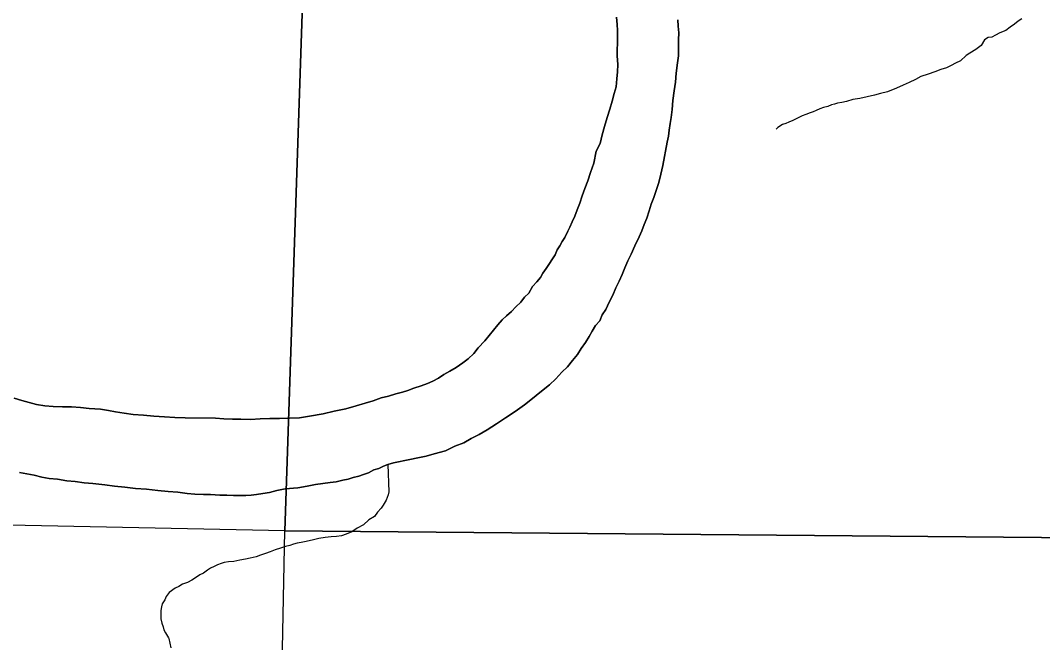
# Model space of a CAD drawing. Extents: x 2.4 to 73.1, y 4.5 to 25.6.
# Drawn here: x 31.4399 to 31.7609, y 22.0988 to 22.2941 of the extents above; entities that cross this region are included whole.
import ezdxf

# ---------------------------------------------------------------- set-up
doc = ezdxf.new("R2010")
doc.units = 0
for name, color, linetype in [('GM_X_Major_River', 7, 'Continuous'), ('GM_X_Minor_River', 7, 'Continuous'), ('GM_X_Section', 7, 'Continuous')]:
    doc.layers.add(name, color=color, linetype=linetype)

msp = doc.modelspace()

# ---------------------------------------------------------------- linework, layer by layer
at = {"layer": 'GM_X_Major_River'}
for points in [[(31.62714, 22.29508), (31.62729, 22.2928), (31.62745, 22.29089), (31.62742, 22.2888), (31.62739, 22.2869), (31.62736, 22.28481), (31.62733, 22.28291), (31.62748, 22.28025), (31.62744, 22.27797), (31.62721, 22.2757), (31.62699, 22.27323), (31.62638, 22.27115), (31.62577, 22.26869), (31.62497, 22.26623), (31.62417, 22.26358), (31.62337, 22.26075), (31.62256, 22.2581), (31.62195, 22.25545), (31.62077, 22.253), (31.61995, 22.24921), (31.61896, 22.24638), (31.61816, 22.24373), (31.61717, 22.24127), (31.61637, 22.23901), (31.61557, 22.23674), (31.61478, 22.23466), (31.61399, 22.23258), (31.6132, 22.23089), (31.61241, 22.22919), (31.61182, 22.22787), (31.61084, 22.22598), (31.61006, 22.22467), (31.60928, 22.22335), (31.6085, 22.22203), (31.6079, 22.22052), (31.60498, 22.2162), (31.60401, 22.21469), (31.60322, 22.21337), (31.60206, 22.21206), (31.60071, 22.21056), (31.59953, 22.20849), (31.59818, 22.20718), (31.59702, 22.20568), (31.59547, 22.20419), (31.59412, 22.20269), (31.59258, 22.20138), (31.59122, 22.20007), (31.58987, 22.19857), (31.58851, 22.19689), (31.58715, 22.1952), (31.5858, 22.19351), (31.58367, 22.19126), (31.58231, 22.18957), (31.58057, 22.18789), (31.57884, 22.18659), (31.57673, 22.1851), (31.57481, 22.18399), (31.57289, 22.18288), (31.57116, 22.18177), (31.56943, 22.18085), (31.56771, 22.18012), (31.5658, 22.17939), (31.5635, 22.17866), (31.56159, 22.17793), (31.55987, 22.17739), (31.55777, 22.17685), (31.55547, 22.17613), (31.55318, 22.1756), (31.5507, 22.17469), (31.54821, 22.17397), (31.54535, 22.17306), (31.5421, 22.17216), (31.53847, 22.17146), (31.53504, 22.17056), (31.53065, 22.16987), (31.5276, 22.16935), (31.52437, 22.16921), (31.52132, 22.16907), (31.51828, 22.16912), (31.51523, 22.16898)], [(31.51523, 22.16898), (31.51828, 22.16912), (31.52132, 22.16907), (31.52437, 22.16921), (31.5276, 22.16935), (31.53065, 22.16987), (31.53504, 22.17056), (31.53847, 22.17146), (31.5421, 22.17216), (31.54535, 22.17306), (31.54821, 22.17397), (31.5507, 22.17469), (31.55318, 22.1756), (31.55547, 22.17613), (31.55777, 22.17685), (31.55987, 22.17739), (31.56159, 22.17793), (31.5635, 22.17866), (31.5658, 22.17939), (31.56771, 22.18012), (31.56943, 22.18085), (31.57116, 22.18177), (31.57289, 22.18288), (31.57481, 22.18399), (31.57673, 22.1851), (31.57884, 22.18659), (31.58057, 22.18789), (31.58231, 22.18957), (31.58367, 22.19126), (31.5858, 22.19351), (31.58715, 22.1952), (31.58851, 22.19689), (31.58987, 22.19857), (31.59122, 22.20007), (31.59258, 22.20138), (31.59412, 22.20269), (31.59547, 22.20419), (31.59702, 22.20568), (31.59818, 22.20718), (31.59953, 22.20849), (31.60071, 22.21056), (31.60206, 22.21206), (31.60322, 22.21337), (31.60401, 22.21469), (31.60498, 22.2162), (31.6079, 22.22052), (31.6085, 22.22203), (31.60928, 22.22335), (31.61006, 22.22467), (31.61084, 22.22598), (31.61182, 22.22787), (31.61241, 22.22919), (31.6132, 22.23089), (31.61399, 22.23258), (31.61478, 22.23466), (31.61557, 22.23674), (31.61637, 22.23901), (31.61717, 22.24127), (31.61816, 22.24373), (31.61896, 22.24638), (31.61995, 22.24921), (31.62077, 22.253), (31.62195, 22.25545), (31.62256, 22.2581), (31.62337, 22.26075), (31.62417, 22.26358), (31.62497, 22.26623), (31.62577, 22.26869), (31.62638, 22.27115), (31.62699, 22.27323), (31.62721, 22.2757), (31.62744, 22.27797), (31.62748, 22.28025), (31.62733, 22.28291), (31.62736, 22.28481), (31.62739, 22.2869), (31.62742, 22.2888), (31.62745, 22.29089), (31.62729, 22.2928), (31.62714, 22.29508)], [(31.6396, 22.24073), (31.6404, 22.24318), (31.64101, 22.24584), (31.64162, 22.24849), (31.64307, 22.25587), (31.64348, 22.25777), (31.6437, 22.25966), (31.64392, 22.26175), (31.64433, 22.26364), (31.64456, 22.26611), (31.6448, 22.26896), (31.64523, 22.27199), (31.64565, 22.27464), (31.64588, 22.27749), (31.64631, 22.28071), (31.64654, 22.28299), (31.64658, 22.28546), (31.64662, 22.28793), (31.64665, 22.29021), (31.64649, 22.2923), (31.64633, 22.2942)], [(31.64633, 22.2942), (31.64649, 22.2923), (31.64665, 22.29021), (31.64662, 22.28793), (31.64658, 22.28546), (31.64654, 22.28299), (31.64631, 22.28071), (31.64588, 22.27749), (31.64565, 22.27464), (31.64523, 22.27199), (31.6448, 22.26896), (31.64456, 22.26611), (31.64433, 22.26364), (31.64392, 22.26175), (31.6437, 22.25966), (31.64348, 22.25777), (31.64307, 22.25587), (31.64162, 22.24849), (31.64101, 22.24584), (31.6404, 22.24318), (31.6396, 22.24073)], [(31.43966, 22.15213), (31.44193, 22.15171), (31.44421, 22.15129), (31.44667, 22.15069), (31.44894, 22.15027), (31.4516, 22.15004), (31.45445, 22.14961), (31.45711, 22.14938), (31.45995, 22.14895), (31.46261, 22.14872), (31.46641, 22.14828), (31.46945, 22.14785), (31.47268, 22.14761), (31.47609, 22.14718), (31.47951, 22.14693), (31.48312, 22.1465), (31.48635, 22.14626), (31.48939, 22.14602), (31.49223, 22.14559), (31.4947, 22.14536), (31.49736, 22.14532), (31.49965, 22.14528), (31.5025, 22.14505), (31.50478, 22.14501), (31.50687, 22.14498), (31.50877, 22.14495), (31.51067, 22.14492), (31.51239, 22.14508), (31.5141, 22.14524), (31.51601, 22.14559), (31.5181, 22.14594), (31.52039, 22.14648), (31.52307, 22.147), (31.52706, 22.14732), (31.52993, 22.14784), (31.5326, 22.14837), (31.53488, 22.14872), (31.53717, 22.14906), (31.53908, 22.14922), (31.54118, 22.14975), (31.54289, 22.15011), (31.54442, 22.15065), (31.54614, 22.15101), (31.54767, 22.15155), (31.5492, 22.1521), (31.55093, 22.15302), (31.55245, 22.15338), (31.55399, 22.15411), (31.55533, 22.15466), (31.55705, 22.1552), (31.5622, 22.15626), (31.56468, 22.15679), (31.56735, 22.15732), (31.56983, 22.15804), (31.57346, 22.15893), (31.57634, 22.16041), (31.57921, 22.1615), (31.58151, 22.1628), (31.584, 22.16409), (31.5865, 22.16557), (31.58938, 22.16742), (31.59226, 22.16928), (31.59534, 22.17132), (31.59822, 22.17336), (31.60073, 22.17541), (31.60304, 22.17727), (31.60612, 22.1797), (31.60805, 22.18157), (31.60998, 22.18363), (31.61172, 22.18531), (31.61328, 22.18737), (31.61483, 22.18925), (31.616, 22.19113), (31.61736, 22.19301), (31.61853, 22.19489), (31.61951, 22.19658), (31.62048, 22.19828), (31.62184, 22.19978), (31.62263, 22.20166), (31.6238, 22.20336), (31.62478, 22.20562), (31.62596, 22.20788), (31.62695, 22.21015), (31.62793, 22.21222), (31.62891, 22.2143), (31.62971, 22.21637), (31.63069, 22.21864), (31.63168, 22.22071), (31.63286, 22.22335), (31.63423, 22.22618), (31.63503, 22.22807), (31.63582, 22.22996), (31.63661, 22.23204), (31.63741, 22.2343), (31.63801, 22.23638), (31.6388, 22.23846), (31.6396, 22.24073)], [(31.6396, 22.24073), (31.6388, 22.23846), (31.63801, 22.23638), (31.63741, 22.2343), (31.63661, 22.23204), (31.63582, 22.22996), (31.63503, 22.22807), (31.63423, 22.22618), (31.63286, 22.22335), (31.63168, 22.22071), (31.63069, 22.21864), (31.62971, 22.21637), (31.62891, 22.2143), (31.62793, 22.21222), (31.62695, 22.21015), (31.62596, 22.20788), (31.62478, 22.20562), (31.6238, 22.20336), (31.62263, 22.20166), (31.62184, 22.19978), (31.62048, 22.19828), (31.61951, 22.19658), (31.61853, 22.19489), (31.61736, 22.19301), (31.616, 22.19113), (31.61483, 22.18925), (31.61328, 22.18737), (31.61172, 22.18531), (31.60998, 22.18363), (31.60805, 22.18157), (31.60612, 22.1797), (31.60304, 22.17727), (31.60073, 22.17541), (31.59822, 22.17336), (31.59534, 22.17132), (31.59226, 22.16928), (31.58938, 22.16742), (31.5865, 22.16557), (31.584, 22.16409), (31.58151, 22.1628), (31.57921, 22.1615), (31.57634, 22.16041), (31.57346, 22.15893), (31.56983, 22.15804), (31.56735, 22.15732), (31.56468, 22.15679), (31.5622, 22.15626), (31.55705, 22.1552), (31.55533, 22.15466), (31.55399, 22.15411), (31.55245, 22.15338), (31.55093, 22.15302), (31.5492, 22.1521), (31.54767, 22.15155), (31.54614, 22.15101), (31.54442, 22.15065), (31.54289, 22.15011), (31.54118, 22.14975), (31.53908, 22.14922), (31.53717, 22.14906), (31.53488, 22.14872), (31.5326, 22.14837), (31.52993, 22.14784), (31.52706, 22.14732), (31.52307, 22.147), (31.52039, 22.14648), (31.5181, 22.14594), (31.51601, 22.14559), (31.5141, 22.14524), (31.51239, 22.14508), (31.51067, 22.14492), (31.50877, 22.14495), (31.50687, 22.14498), (31.50478, 22.14501), (31.5025, 22.14505), (31.49965, 22.14528), (31.49736, 22.14532), (31.4947, 22.14536), (31.49223, 22.14559), (31.48939, 22.14602), (31.48635, 22.14626), (31.48312, 22.1465), (31.47951, 22.14693), (31.47609, 22.14718), (31.47268, 22.14761), (31.46945, 22.14785), (31.46641, 22.14828), (31.46261, 22.14872), (31.45995, 22.14895), (31.45711, 22.14938), (31.45445, 22.14961), (31.4516, 22.15004), (31.44894, 22.15027), (31.44667, 22.15069), (31.44421, 22.15129), (31.44193, 22.15171), (31.43966, 22.15213)], [(31.51523, 22.16898), (31.51219, 22.16884), (31.50915, 22.16888), (31.50648, 22.16893), (31.50382, 22.16897), (31.50116, 22.1692), (31.49166, 22.16935), (31.48842, 22.1694), (31.48519, 22.16965), (31.48177, 22.16989), (31.47855, 22.17013), (31.47532, 22.17037), (31.47247, 22.1708), (31.46981, 22.17122), (31.46754, 22.17164), (31.46507, 22.17205), (31.46146, 22.1723), (31.4588, 22.17253), (31.45595, 22.17277), (31.4531, 22.17282), (31.45025, 22.17286), (31.44759, 22.17309), (31.44494, 22.17352), (31.44266, 22.17412), (31.44039, 22.17473), (31.43793, 22.17553)], [(31.43793, 22.17553), (31.44039, 22.17473), (31.44266, 22.17412), (31.44494, 22.17352), (31.44759, 22.17309), (31.45025, 22.17286), (31.4531, 22.17282), (31.45595, 22.17277), (31.4588, 22.17253), (31.46146, 22.1723), (31.46507, 22.17205), (31.46754, 22.17164), (31.46981, 22.17122), (31.47247, 22.1708), (31.47532, 22.17037), (31.47855, 22.17013), (31.48177, 22.16989), (31.48519, 22.16965), (31.48842, 22.1694), (31.49166, 22.16935), (31.50116, 22.1692), (31.50382, 22.16897), (31.50648, 22.16893), (31.50915, 22.16888), (31.51219, 22.16884), (31.51523, 22.16898)]]:
    msp.add_lwpolyline(points, dxfattribs=at)
at = {"layer": 'GM_X_Minor_River'}
for points in [[(31.75437, 22.29458), (31.75321, 22.29384), (31.75206, 22.29291), (31.75071, 22.29198), (31.74936, 22.29086), (31.74745, 22.29013), (31.74611, 22.28939), (31.74496, 22.28884), (31.74381, 22.28867), (31.74266, 22.28792), (31.74168, 22.28623), (31.73995, 22.28493), (31.73803, 22.28382), (31.73688, 22.28308), (31.73514, 22.28139), (31.73361, 22.28066), (31.73226, 22.27992), (31.73073, 22.27918), (31.72901, 22.27864), (31.7271, 22.27791), (31.72499, 22.27718), (31.7227, 22.27646), (31.72097, 22.27554), (31.71906, 22.27462), (31.71714, 22.2737), (31.71503, 22.27278), (31.71217, 22.27169), (31.71006, 22.27115), (31.70816, 22.27061), (31.70586, 22.27008), (31.70357, 22.26954), (31.70128, 22.2692), (31.69938, 22.26866), (31.69785, 22.26831), (31.69651, 22.26814), (31.69556, 22.26777), (31.6946, 22.2676), (31.69345, 22.26704), (31.69212, 22.26669), (31.69097, 22.26632), (31.68982, 22.26577), (31.68886, 22.26541), (31.68791, 22.26504), (31.68657, 22.26449), (31.68542, 22.26413), (31.6835, 22.26321), (31.68254, 22.26266), (31.6812, 22.26211), (31.68025, 22.26174), (31.67929, 22.26138), (31.67776, 22.26045), (31.67723, 22.25994)], [(31.55533, 22.15466), (31.55557, 22.14611), (31.55537, 22.14516), (31.55477, 22.14346), (31.5538, 22.14195), (31.55321, 22.14101), (31.55205, 22.1397), (31.55108, 22.13839), (31.54935, 22.13727), (31.54761, 22.13578), (31.54569, 22.13467), (31.54397, 22.13356), (31.54224, 22.13283), (31.54071, 22.13228), (31.53919, 22.13212), (31.53747, 22.13195), (31.53557, 22.13179), (31.53366, 22.13144), (31.53194, 22.13109), (31.52965, 22.13056), (31.52813, 22.1302), (31.52679, 22.13003), (31.52565, 22.12967), (31.5245, 22.12931), (31.52316, 22.12895), (31.52163, 22.1284), (31.51991, 22.12786), (31.51838, 22.12732), (31.51685, 22.12677), (31.51532, 22.12622), (31.51398, 22.12568), (31.51207, 22.12533), (31.51055, 22.12497), (31.50883, 22.12462), (31.50692, 22.12427), (31.50521, 22.12411), (31.50387, 22.12394), (31.50292, 22.12357), (31.50177, 22.12321), (31.50081, 22.12265), (31.49966, 22.1221), (31.4987, 22.12155), (31.49736, 22.12062), (31.49621, 22.12007), (31.49486, 22.11914), (31.49371, 22.1184), (31.49237, 22.11766), (31.49084, 22.11711), (31.48968, 22.11637), (31.48853, 22.11582), (31.48661, 22.11452), (31.48564, 22.11321), (31.48524, 22.11226), (31.48446, 22.11094), (31.48426, 22.11), (31.48405, 22.10886), (31.48403, 22.10753), (31.48401, 22.1062), (31.48437, 22.10486), (31.48473, 22.10372), (31.48491, 22.10277), (31.48546, 22.10181), (31.48639, 22.10027), (31.48657, 22.10008), (31.48715, 22.09712)]]:
    msp.add_lwpolyline(points, dxfattribs=at)
at = {"layer": 'GM_X_Section'}
for points in [[(31.53976, 22.6366), (31.52296, 22.13382), (31.02363, 22.1441), (31.04027, 22.64802), (31.28899, 22.63456)], [(32.0257, 22.62946), (32.02184, 22.12942), (31.52296, 22.13382), (31.53976, 22.6366)], [(31.52296, 22.13382), (32.02184, 22.12942), (32.01678, 21.62643), (32.00315, 21.62654), (31.51301, 21.63229)]]:
    msp.add_lwpolyline(points, close=True, dxfattribs=at)

doc.saveas('drawing.dxf')
